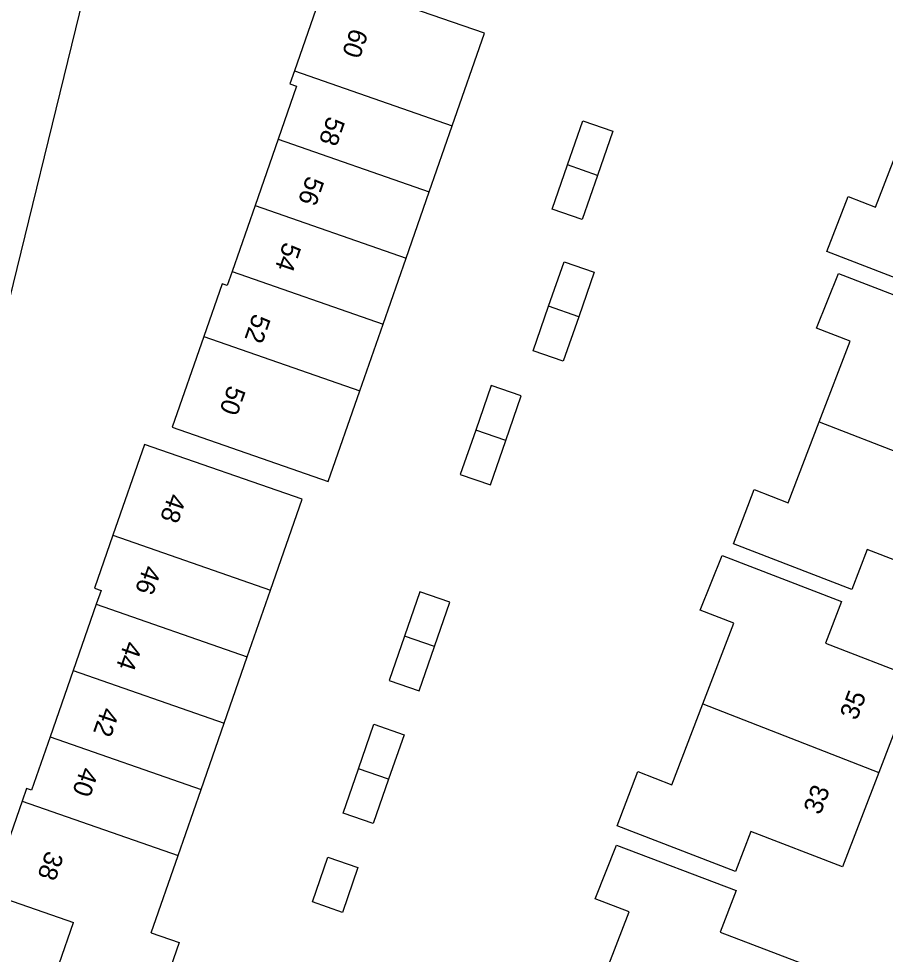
# Model space of a CAD drawing. Extents: x 136000 to 141014, y 402000 to 403500.
# Drawn here: x 139057.9 to 139113.5, y 402803.9 to 402863.9 of the extents above; entities that cross this region are included whole.
import ezdxf

# ---------------------------------------------------------------- set-up
doc = ezdxf.new("R2010")
doc.units = 0
for name, color, linetype in [('gg-bbg-bijgebouw', 7, 'Continuous'), ('gg-bbg-tussenscheiding', 7, 'Continuous'), ('gg-knt-plantopografie kant verharding', 7, 'Continuous'), ('gt-anno-plantopografie huisnummer', 7, 'Continuous'), ('gt-bbg-plantopografie pand', 7, 'Continuous'), ('gt-bbg-plantopografie tussenscheiding', 7, 'Continuous')]:
    doc.layers.add(name, color=color, linetype=linetype)

msp = doc.modelspace()

# ---------------------------------------------------------------- linework, layer by layer
at = {"layer": 'gg-bbg-bijgebouw'}
for p, q in [((139091.896, 402845.451), (139092.886, 402848.302)), ((139088.207, 402840.372), (139087.222, 402837.522)), ((139084.589, 402823.652), (139085.575, 402826.501)), ((139078.728, 402812.983), (139079.713, 402815.814))]:
    msp.add_line(p, q, dxfattribs=at)
for points in [[(139093.103, 402854.508), (139094.088, 402857.341), (139096.015, 402856.67), (139095.03, 402853.838)], [(139095.03, 402853.838), (139094.045, 402851.006), (139092.118, 402851.676), (139093.103, 402854.508)], [(139092.886, 402848.302), (139094.814, 402847.631), (139093.823, 402844.781)], [(139093.823, 402844.781), (139092.832, 402841.93), (139090.905, 402842.6), (139091.896, 402845.451)], [(139089.15, 402836.854), (139090.135, 402839.705), (139088.207, 402840.372)], [(139087.222, 402837.522), (139086.236, 402834.672), (139088.164, 402834.002), (139089.15, 402836.854)], [(139085.575, 402826.501), (139083.645, 402827.165), (139082.661, 402824.319)], [(139082.661, 402824.319), (139081.675, 402821.47), (139083.603, 402820.803), (139084.589, 402823.652)], [(139079.713, 402815.814), (139080.705, 402818.666), (139082.632, 402818), (139081.64, 402815.148)], [(139081.64, 402815.148), (139080.654, 402812.313), (139078.728, 402812.983)], [(139077.748, 402810.163), (139079.674, 402809.494), (139078.695, 402806.616), (139076.767, 402807.288), (139077.748, 402810.163)]]:
    msp.add_lwpolyline(points, dxfattribs=at)
at = {"layer": 'gg-bbg-tussenscheiding'}
for p, q in [((139095.03, 402853.838), (139093.103, 402854.508)), ((139093.823, 402844.781), (139091.896, 402845.451)), ((139089.15, 402836.854), (139087.222, 402837.522)), ((139084.589, 402823.652), (139082.661, 402824.319)), ((139081.64, 402815.148), (139079.713, 402815.814))]:
    msp.add_line(p, q, dxfattribs=at)
at = {"layer": 'gg-knt-plantopografie kant verharding'}
msp.add_line((139062.171, 402865.712), (139047.197, 402804.526), dxfattribs=at)
at = {"layer": 'gt-bbg-plantopografie pand'}
for p, q in [((139085.713, 402857.019), (139087.783, 402862.962)), ((139084.24, 402852.79), (139085.713, 402857.019)), ((139074.562, 402856.161), (139073.081, 402851.906)), ((139082.758, 402848.536), (139084.24, 402852.79)), ((139073.081, 402851.906), (139071.61, 402847.686)), ((139081.288, 402844.315), (139082.758, 402848.536)), ((139079.798, 402840.038), (139081.288, 402844.315)), ((139074.073, 402827.269), (139076.104, 402833.098)), ((139072.582, 402822.988), (139074.073, 402827.269)), ((139062.905, 402826.359), (139061.425, 402822.11)), ((139071.102, 402818.739), (139072.582, 402822.988)), ((139061.425, 402822.11), (139059.947, 402817.868)), ((139069.625, 402814.497), (139071.102, 402818.739)), ((139068.148, 402810.256), (139069.625, 402814.497)), ((139066.424, 402805.307), (139068.148, 402810.256))]:
    msp.add_line(p, q, dxfattribs=at)
for points in [[(139087.783, 402862.962), (139077.667, 402866.454), (139075.606, 402860.539)], [(139075.606, 402860.539), (139075.315, 402859.703), (139075.744, 402859.553), (139074.562, 402856.161)], [(139126.897, 402852.286), (139124.514, 402846.13), (139118.273, 402848.545), (139117.303, 402846.037), (139109.732, 402848.966), (139111.094, 402852.485), (139112.843, 402851.808), (139114.846, 402856.986)], [(139071.61, 402847.686), (139071.297, 402846.785), (139070.976, 402846.897), (139069.8, 402843.52)], [(139109.235, 402838.039), (139111.228, 402843.211), (139109.07, 402844.042), (139110.463, 402847.55), (139118.117, 402844.601), (139117.086, 402841.927), (139122.839, 402839.71), (139120.507, 402833.658)], [(139069.8, 402843.52), (139067.772, 402837.699), (139077.77, 402834.216), (139079.798, 402840.038)], [(139120.507, 402833.658), (139118.175, 402827.607), (139112.311, 402829.867), (139111.327, 402827.314), (139103.735, 402830.239), (139105.07, 402833.703), (139107.241, 402832.866), (139109.235, 402838.039)], [(139076.104, 402833.098), (139065.988, 402836.59), (139063.967, 402830.789)], [(139063.967, 402830.789), (139062.784, 402827.393), (139063.213, 402827.243), (139062.905, 402826.359)], [(139101.778, 402819.969), (139103.771, 402825.141), (139101.613, 402825.973), (139103.007, 402829.481), (139110.66, 402826.532), (139109.63, 402823.857), (139115.382, 402821.64), (139113.05, 402815.589)], [(139113.05, 402815.589), (139110.718, 402809.538), (139104.855, 402811.797), (139103.871, 402809.244), (139096.279, 402812.17), (139097.614, 402815.634), (139099.785, 402814.797), (139101.778, 402819.969)], [(139059.947, 402817.868), (139058.755, 402814.445), (139058.434, 402814.557), (139058.15, 402813.739)], [(139058.15, 402813.739), (139056.093, 402807.835), (139061.455, 402805.967)], [(139094.662, 402801.626), (139094.995, 402802.485), (139095.394, 402802.331), (139097.062, 402806.64), (139094.886, 402807.482), (139096.255, 402810.933), (139103.911, 402808.016), (139102.896, 402805.352), (139108.655, 402803.158), (139106.714, 402797.948), (139107.058, 402797.819), (139106.742, 402797.001)], [(139066.424, 402805.307), (139068.228, 402804.678), (139066.902, 402800.872), (139060.536, 402803.321), (139061.455, 402805.967)]]:
    msp.add_lwpolyline(points, dxfattribs=at)
at = {"layer": 'gt-bbg-plantopografie tussenscheiding'}
for p, q in [((139075.606, 402860.539), (139085.713, 402857.019)), ((139074.562, 402856.161), (139084.24, 402852.79)), ((139073.081, 402851.906), (139082.758, 402848.536)), ((139071.61, 402847.686), (139081.288, 402844.315)), ((139069.8, 402843.52), (139079.798, 402840.038)), ((139109.235, 402838.039), (139120.507, 402833.658)), ((139063.967, 402830.789), (139074.073, 402827.269)), ((139062.905, 402826.359), (139072.582, 402822.988)), ((139061.425, 402822.11), (139071.102, 402818.739)), ((139101.778, 402819.969), (139113.05, 402815.589)), ((139059.947, 402817.868), (139069.625, 402814.497)), ((139058.15, 402813.739), (139068.148, 402810.256))]:
    msp.add_line(p, q, dxfattribs=at)

# ---------------------------------------------------------------- texts
at = {"layer": 'gt-anno-plantopografie huisnummer'}
for s, rotation, p in [('60', 250.79945, (139079.227, 402863.334)), ('58', 250.79945, (139077.744, 402857.695)), ('56', 250.79945, (139076.412, 402853.871)), ('54', 250.79945, (139074.936, 402849.634)), ('52', 250.79945, (139072.979, 402845.046)), ('50', 250.79945, (139071.377, 402840.447)), ('48', 250.79945, (139067.568, 402833.527)), ('46', 250.79945, (139065.967, 402828.929)), ('44', 250.79945, (139064.756, 402824.072)), ('35', 68.84894, (139111.633, 402818.865)), ('42', 250.79945, (139063.277, 402819.826)), ('40', 250.79945, (139061.942, 402815.994)), ('33', 68.84894, (139109.301, 402812.813)), ('38', 250.79945, (139059.712, 402810.625))]:
    msp.add_text(s, height=1.2, rotation=rotation, dxfattribs=at).set_placement(p)

doc.saveas('drawing.dxf')
